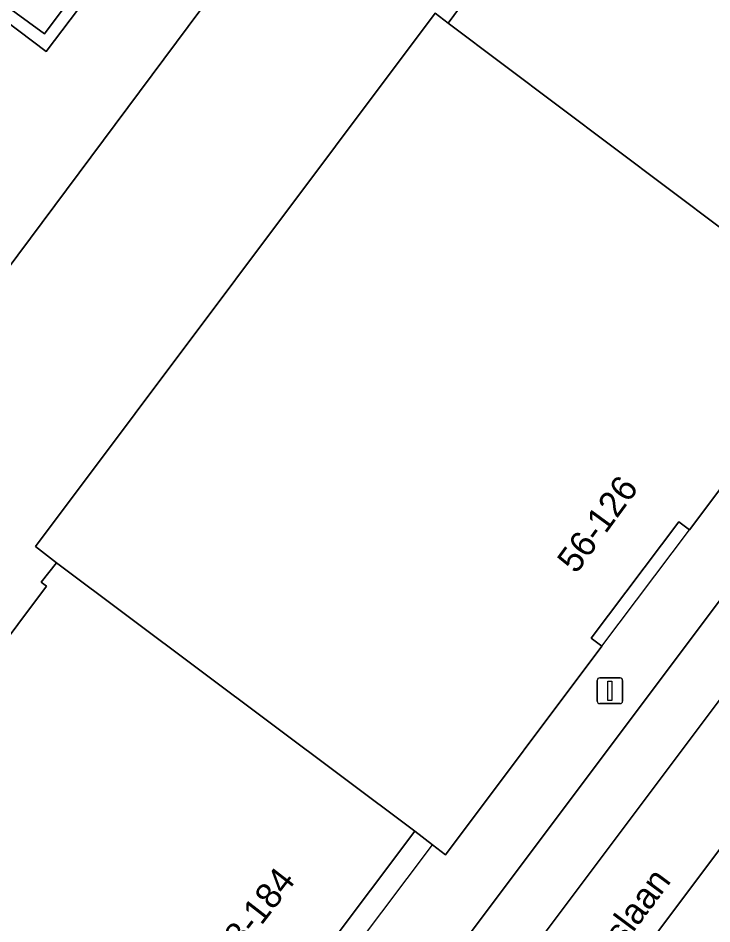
# Model space of a CAD drawing. Extents: x 159716 to 160783, y 383290 to 384031.
# Drawn here: x 160363.48 to 160390.45, y 383746.94 to 383782.17 of the extents above; entities that cross this region are included whole.
import ezdxf

# ---------------------------------------------------------------- set-up
doc = ezdxf.new("R2010")
doc.units = 0
for name, color, linetype in [('IMGEO_Groenvoorziening', 7, 'Continuous'), ('IMGEO_Lichtmast', 7, 'Continuous'), ('IMGEO_Muur', 7, 'Continuous'), ('IMGEO_Openbare_ruimte_label', 7, 'Continuous'), ('IMGEO_Pand', 7, 'Continuous'), ('IMGEO_Pand_nummerreeks', 7, 'Continuous'), ('IMGEO_Pand_overbouw', 7, 'Continuous'), ('IMGEO_Parkeervlak_open', 7, 'Continuous'), ('IMGEO_Rijbaan_lokaal_gesloten', 7, 'Continuous'), ('IMGEO_Voetpad_open', 7, 'Continuous')]:
    doc.layers.add(name, color=color, linetype=linetype)

msp = doc.modelspace()

# ---------------------------------------------------------------- linework, layer by layer
at = {"layer": 'IMGEO_Groenvoorziening'}
msp.add_lwpolyline([(160371.982, 383784.396), (160369.769, 383787.743), (160364.573, 383780.868), (160362.974, 383782.077), (160354.898, 383771.391), (160361.11, 383769.798)], close=True, dxfattribs=at)
at = {"layer": 'IMGEO_Lichtmast'}
for p, q in [((160385.995, 383755.607), (160385.995, 383756.407)), ((160385.995, 383756.407), (160385.995, 383755.607)), ((160386.095, 383756.507), (160386.885, 383756.507)), ((160386.885, 383756.507), (160386.095, 383756.507)), ((160386.985, 383756.407), (160386.985, 383755.607)), ((160386.985, 383755.607), (160386.985, 383756.407)), ((160386.885, 383755.507), (160386.095, 383755.507)), ((160386.095, 383755.507), (160386.885, 383755.507))]:
    msp.add_line(p, q, dxfattribs=at)
msp.add_lwpolyline([(160386.415, 383756.382), (160386.565, 383756.382), (160386.565, 383755.632), (160386.415, 383755.632), (160386.415, 383756.382)], dxfattribs=at)
for centre, start, end in [((160386.095, 383756.407), 90, 180), ((160386.095, 383756.407), 90, 180), ((160386.885, 383756.407), 0, 90), ((160386.885, 383756.407), 360, 90), ((160386.095, 383755.607), 180, 270), ((160386.095, 383755.607), 180, 270), ((160386.885, 383755.607), 270, 0), ((160386.885, 383755.607), 270, 0)]:
    msp.add_arc(centre, 0.1, start, end, dxfattribs=at)
at = {"layer": 'IMGEO_Muur'}
msp.add_lwpolyline([(160369.769, 383787.743), (160369.469, 383788.196), (160364.508, 383781.552), (160362.767, 383782.817), (160354.388, 383771.522), (160354.898, 383771.391), (160362.974, 383782.077), (160364.573, 383780.868)], close=True, dxfattribs=at)
at = {"layer": 'IMGEO_Pand'}
for points in [[(160391.356, 383796.814), (160384.235, 383787.442), (160380.203, 383781.976), (160395.169, 383770.718), (160404.985, 383783.761), (160406.289, 383784.318), (160405.964, 383785.06), (160406.351, 383785.577), (160400.962, 383789.622), (160401.469, 383790.317), (160399.761, 383791.604), (160399.232, 383790.901), (160393.761, 383795.022), (160394.271, 383795.733), (160392.565, 383797.01), (160392.037, 383796.305)], [(160380.203, 383781.976), (160379.691, 383782.36), (160364.161, 383761.62), (160364.972, 383760.986), (160378.907, 383750.543), (160379.598, 383750.015), (160380.098, 383749.63), (160386.181, 383757.745), (160385.765, 383758.057), (160389.164, 383762.572), (160389.58, 383762.26), (160395.642, 383770.345), (160395.169, 383770.718)]]:
    msp.add_lwpolyline(points, close=True, dxfattribs=at)
msp.add_lwpolyline([(160362.573, 383727.255), (160372.653, 383740.798), (160371.974, 383741.312), (160378.907, 383750.543), (160364.972, 383760.986), (160364.378, 383760.225), (160364.582, 383760.072), (160362.347, 383757.087)], dxfattribs=at)
at = {"layer": 'IMGEO_Pand_overbouw'}
for points in [[(160389.58, 383762.26), (160389.164, 383762.572), (160385.765, 383758.057), (160386.181, 383757.745)], [(160372.653, 383740.798), (160379.598, 383750.015), (160378.907, 383750.543), (160371.974, 383741.312)]]:
    msp.add_lwpolyline(points, close=True, dxfattribs=at)
at = {"layer": 'IMGEO_Parkeervlak_open'}
msp.add_lwpolyline([(160406.05, 383776.057), (160404.194, 383777.448), (160404.021, 383777.216), (160379.2, 383744.102), (160381.056, 383742.711)], close=True, dxfattribs=at)
at = {"layer": 'IMGEO_Rijbaan_lokaal_gesloten'}
msp.add_lwpolyline([(160412.241, 383778.514), (160409.5, 383780.66), (160406.05, 383776.057), (160381.056, 383742.711), (160377.017, 383737.324), (160369.819, 383727.72), (160366.646, 383723.487), (160363.818, 383719.764), (160366.6, 383717.625), (160367.136, 383718.342), (160369.32, 383721.216)], close=True, dxfattribs=at)
at = {"layer": 'IMGEO_Voetpad_open'}
for points in [[(160345.177, 383772.721), (160346.923, 383769.782), (160358.655, 383762.241), (160357.071, 383759.97), (160358.15, 383759.163), (160358.686, 383759.856), (160362.347, 383757.087), (160364.582, 383760.072), (160364.378, 383760.225), (160364.972, 383760.986), (160364.161, 383761.62), (160379.691, 383782.36), (160380.203, 383781.976), (160384.235, 383787.442), (160381.881, 383789.164), (160380.987, 383788.025), (160378.482, 383789.902), (160377.888, 383789.108), (160370.619, 383794.608), (160371.185, 383795.367), (160370.087, 383796.189), (160369.487, 383795.389), (160352.069, 383808.487)], [(160369.819, 383727.72), (160367.819, 383729.239), (160375.162, 383738.715), (160377.017, 383737.324), (160381.056, 383742.711), (160379.2, 383744.102), (160404.021, 383777.216), (160404.194, 383777.448), (160406.05, 383776.057), (160409.5, 383780.66), (160404.985, 383783.761), (160395.169, 383770.718), (160395.642, 383770.345), (160389.58, 383762.26), (160389.164, 383762.572), (160385.765, 383758.057), (160386.181, 383757.745), (160380.098, 383749.63), (160379.598, 383750.015), (160378.907, 383750.543), (160371.974, 383741.312), (160372.653, 383740.798), (160362.573, 383727.255)]]:
    msp.add_lwpolyline(points, dxfattribs=at)
for points in [[(160362.767, 383782.817), (160364.508, 383781.552), (160369.469, 383788.196), (160369.769, 383787.743), (160371.982, 383784.396), (160361.11, 383769.798), (160354.898, 383771.391), (160354.388, 383771.522)], [(160402.14, 383747.732), (160402.936, 383747.132), (160411.13, 383758.022), (160410.898, 383758.195), (160415.004, 383763.689), (160418.619, 383768.501), (160421.153, 383771.866), (160422.451, 383773.589), (160412.241, 383778.514), (160369.32, 383721.216), (160367.136, 383718.342), (160366.6, 383717.625), (160365.352, 383715.959), (160363.846, 383713.946), (160369.534, 383709.879), (160373.434, 383714.511), (160378.05, 383714.53), (160386.983, 383726.399), (160386.415, 383726.839)]]:
    msp.add_lwpolyline(points, close=True, dxfattribs=at)

# ---------------------------------------------------------------- texts
at = {"layer": 'IMGEO_Openbare_ruimte_label'}
msp.add_text('Anton Philipslaan', height=1, rotation=53.3364, dxfattribs=at).set_placement((160382.731, 383740.321))
at = {"layer": 'IMGEO_Pand_nummerreeks'}
for s, rotation, p in [('56-126', 53.8689, (160385.178, 383760.52)), ('128-184', 52.2114, (160371.296, 383744.739))]:
    msp.add_text(s, height=1, rotation=rotation, dxfattribs=at).set_placement(p)

doc.saveas('drawing.dxf')
